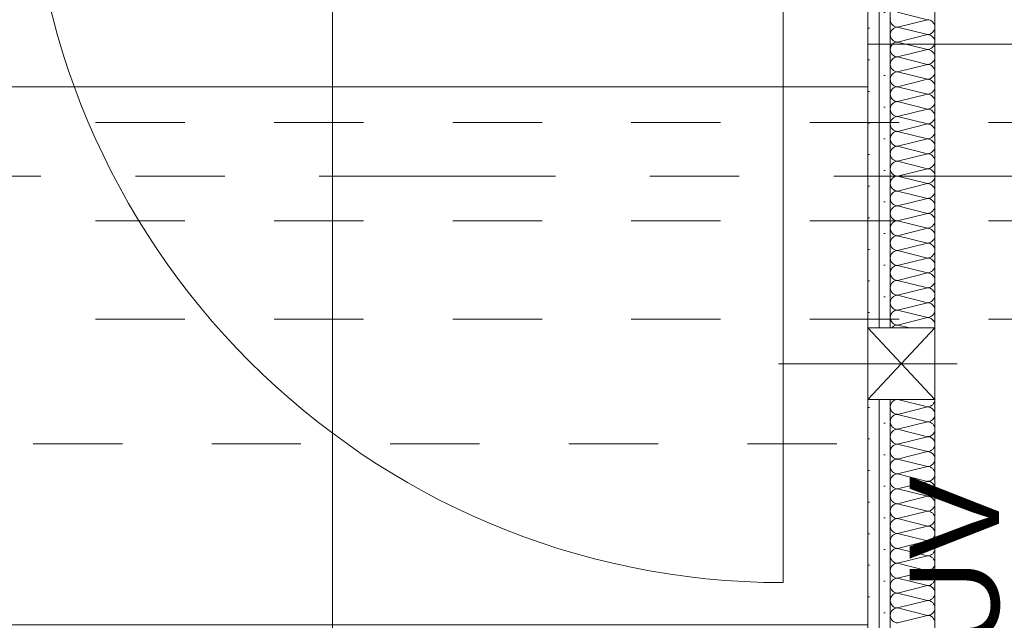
# Model space of a CAD drawing. Header units: metres. Extents: x -4 to 100, y -11 to 17.
# Tile 498 of 656: x 45.895 to 46.998, y 4.853 to 5.525. Entities that reach past the tile are written whole.
import ezdxf

# ---------------------------------------------------------------- set-up
doc = ezdxf.new("R2010")
doc.units = ezdxf.units.M
doc.header["$MEASUREMENT"] = 0
for name, pattern in [('Achse', [0.2, 0.1, -0.05, 0, -0.05]), ('Strichlinie doppelt', [0.546806, 0.264583, -0.105833, 0.070556, -0.105833]), ('Strichpunktlinie', [0.31, 0.2, -0.05, 0.01, -0.05]), ('Untersicht', [0.1, 0.075, -0.025])]:
    doc.linetypes.add(name, pattern=pattern)
for name, color, linetype in [('451 - Universal.Achsen Raster', 7, 'Continuous'), ('605 - Struktur.Wand Innen', 7, 'Continuous'), ('608 - Struktur.Träger', 7, 'Continuous'), ('Neubau_606 - Struktur.Wand Innen Ausbau', 7, 'Continuous'), ('Neubau_650 - Abdeckung.Fußboden Aufbau', 7, 'Continuous'), ('Neubau_653 - Abdeckung.TB Verkofferung', 7, 'Continuous'), ('Neubau_804 - HKLSE.Elektrik', 7, 'Continuous')]:
    doc.layers.add(name, color=color, linetype=linetype)
doc.styles.add('ERSTELLTER_STIL_2', font='txt')
pattern_1 = [(45, (0, 0), (-0.01767767, 0.01767767), [0, -0.025])]

# ---------------------------------------------------------------- blocks, each defined once
blk = doc.blocks.new('*X176')
at = {"layer": 'Neubau_606 - Struktur.Wand Innen Ausbau', "color": 7, "linetype": 'Continuous', "lineweight": 5}
for p, q in [((46.8701, 5.5266), (46.87, 5.525)), ((46.87, 5.525), (46.8701, 5.5234)), ((46.8783, 5.5333), (46.9117, 5.525)), ((46.8783, 5.5167), (46.9117, 5.525)), ((46.9117, 5.525), (46.9133, 5.5252)), ((46.9133, 5.5249), (46.9117, 5.525)), ((46.8701, 5.5234), (46.8706, 5.5218)), ((46.8706, 5.5218), (46.8714, 5.5204)), ((46.8714, 5.5204), (46.8724, 5.5191)), ((46.8724, 5.5142), (46.8714, 5.513)), ((46.8724, 5.5191), (46.8737, 5.5181)), ((46.8737, 5.5153), (46.8724, 5.5142)), ((46.8737, 5.5181), (46.8751, 5.5173)), ((46.8751, 5.516), (46.8737, 5.5153)), ((46.8751, 5.5173), (46.8767, 5.5168)), ((46.8767, 5.5165), (46.8751, 5.516)), ((46.8767, 5.5168), (46.8783, 5.5167)), ((46.8783, 5.5167), (46.8767, 5.5165)), ((46.8783, 5.5167), (46.9117, 5.5083)), ((46.9148, 5.5244), (46.9133, 5.5249)), ((46.9163, 5.5236), (46.9148, 5.5244)), ((46.9175, 5.5226), (46.9163, 5.5236)), ((46.9186, 5.5213), (46.9175, 5.5226)), ((46.9194, 5.5199), (46.9186, 5.5213)), ((46.9198, 5.5183), (46.9194, 5.5199)), ((46.9194, 5.5135), (46.9198, 5.5151)), ((46.92, 5.5167), (46.9198, 5.5183)), ((46.9198, 5.5151), (46.92, 5.5167)), ((46.8701, 5.51), (46.87, 5.5083)), ((46.87, 5.5083), (46.8701, 5.5067)), ((46.8706, 5.5115), (46.8701, 5.51)), ((46.8701, 5.5067), (46.8706, 5.5052)), ((46.8714, 5.513), (46.8706, 5.5115)), ((46.8706, 5.5052), (46.8714, 5.5037)), ((46.8714, 5.5037), (46.8724, 5.5025)), ((46.8783, 5.5), (46.9117, 5.5083)), ((46.9117, 5.5083), (46.9133, 5.5085)), ((46.9133, 5.5082), (46.9117, 5.5083)), ((46.9133, 5.5085), (46.9148, 5.509)), ((46.9148, 5.5077), (46.9133, 5.5082)), ((46.9148, 5.509), (46.9163, 5.5098)), ((46.9163, 5.5069), (46.9148, 5.5077)), ((46.9163, 5.5098), (46.9175, 5.5108)), ((46.9175, 5.5059), (46.9163, 5.5069)), ((46.9175, 5.5108), (46.9186, 5.5121)), ((46.9186, 5.5046), (46.9175, 5.5059)), ((46.9186, 5.5121), (46.9194, 5.5135)), ((46.9194, 5.5032), (46.9186, 5.5046)), ((46.9198, 5.5016), (46.9194, 5.5032)), ((46.8701, 5.4933), (46.87, 5.4917)), ((46.8706, 5.4949), (46.8701, 5.4933)), ((46.8714, 5.4963), (46.8706, 5.4949)), ((46.8724, 5.4976), (46.8714, 5.4963)), ((46.8724, 5.5025), (46.8737, 5.5014)), ((46.8737, 5.4986), (46.8724, 5.4976)), ((46.8737, 5.5014), (46.8751, 5.5006)), ((46.8751, 5.4994), (46.8737, 5.4986)), ((46.8751, 5.5006), (46.8767, 5.5002)), ((46.8767, 5.4999), (46.8751, 5.4994)), ((46.8767, 5.5002), (46.8783, 5.5)), ((46.8783, 5.5), (46.8767, 5.4999)), ((46.8783, 5.5), (46.9117, 5.4917)), ((46.9133, 5.4918), (46.9148, 5.4923)), ((46.9148, 5.4923), (46.9163, 5.4931)), ((46.9163, 5.4931), (46.9175, 5.4941)), ((46.9175, 5.4941), (46.9186, 5.4954)), ((46.9186, 5.4954), (46.9194, 5.4968)), ((46.9194, 5.4968), (46.9198, 5.4984)), ((46.92, 5.5), (46.9198, 5.5016)), ((46.9198, 5.4984), (46.92, 5.5)), ((46.87, 5.4917), (46.8701, 5.4901)), ((46.8701, 5.4901), (46.8706, 5.4885)), ((46.8706, 5.4885), (46.8714, 5.4871)), ((46.8714, 5.4871), (46.8724, 5.4858)), ((46.8724, 5.4809), (46.8714, 5.4796)), ((46.8724, 5.4858), (46.8737, 5.4848)), ((46.8737, 5.4819), (46.8724, 5.4809)), ((46.8737, 5.4848), (46.8751, 5.484)), ((46.8751, 5.4827), (46.8737, 5.4819)), ((46.8751, 5.484), (46.8767, 5.4835)), ((46.8767, 5.4832), (46.8751, 5.4827)), ((46.8767, 5.4835), (46.8783, 5.4833)), ((46.8783, 5.4833), (46.8767, 5.4832)), ((46.8783, 5.4833), (46.9117, 5.4917)), ((46.8783, 5.4833), (46.9117, 5.475)), ((46.9117, 5.4917), (46.9133, 5.4918)), ((46.9133, 5.4915), (46.9117, 5.4917)), ((46.9148, 5.491), (46.9133, 5.4915)), ((46.9163, 5.4903), (46.9148, 5.491)), ((46.9175, 5.4892), (46.9163, 5.4903)), ((46.9186, 5.488), (46.9175, 5.4892)), ((46.9194, 5.4865), (46.9186, 5.488)), ((46.9198, 5.485), (46.9194, 5.4865)), ((46.9194, 5.4802), (46.9198, 5.4817)), ((46.92, 5.4833), (46.9198, 5.485)), ((46.9198, 5.4817), (46.92, 5.4833)), ((46.8701, 5.4766), (46.87, 5.475)), ((46.87, 5.475), (46.8701, 5.4734)), ((46.8706, 5.4782), (46.8701, 5.4766)), ((46.8701, 5.4734), (46.8706, 5.4718)), ((46.8714, 5.4796), (46.8706, 5.4782)), ((46.8706, 5.4718), (46.8714, 5.4704)), ((46.8714, 5.4704), (46.8724, 5.4691)), ((46.8783, 5.4667), (46.9117, 5.475)), ((46.9117, 5.475), (46.9133, 5.4752)), ((46.9133, 5.4749), (46.9117, 5.475)), ((46.9133, 5.4752), (46.9148, 5.4756)), ((46.9148, 5.4744), (46.9133, 5.4749)), ((46.9148, 5.4756), (46.9163, 5.4764)), ((46.9163, 5.4736), (46.9148, 5.4744)), ((46.9163, 5.4764), (46.9175, 5.4775)), ((46.9175, 5.4726), (46.9163, 5.4736)), ((46.9175, 5.4775), (46.9186, 5.4787)), ((46.9186, 5.4713), (46.9175, 5.4726)), ((46.9186, 5.4787), (46.9194, 5.4802)), ((46.9194, 5.4699), (46.9186, 5.4713)), ((46.9198, 5.4683), (46.9194, 5.4699)), ((46.8701, 5.46), (46.87, 5.4583)), ((46.8706, 5.4615), (46.8701, 5.46)), ((46.8714, 5.463), (46.8706, 5.4615)), ((46.8724, 5.4642), (46.8714, 5.463)), ((46.8724, 5.4691), (46.8737, 5.4681)), ((46.8737, 5.4653), (46.8724, 5.4642)), ((46.8737, 5.4681), (46.8751, 5.4673)), ((46.8751, 5.466), (46.8737, 5.4653)), ((46.8751, 5.4673), (46.8767, 5.4668)), ((46.8767, 5.4665), (46.8751, 5.466)), ((46.8767, 5.4668), (46.8783, 5.4667)), ((46.8783, 5.4667), (46.8767, 5.4665)), ((46.8783, 5.4667), (46.9117, 5.4583)), ((46.9133, 5.4585), (46.9148, 5.459)), ((46.9148, 5.459), (46.9163, 5.4598)), ((46.9163, 5.4598), (46.9175, 5.4608)), ((46.9175, 5.4608), (46.9186, 5.4621)), ((46.9186, 5.4621), (46.9194, 5.4635)), ((46.9194, 5.4635), (46.9198, 5.4651)), ((46.92, 5.4667), (46.9198, 5.4683)), ((46.9198, 5.4651), (46.92, 5.4667)), ((46.87, 5.4583), (46.8701, 5.4567)), ((46.8701, 5.4567), (46.8706, 5.4552)), ((46.8706, 5.4552), (46.8714, 5.4537)), ((46.8714, 5.4537), (46.8724, 5.4525)), ((46.8724, 5.4525), (46.8737, 5.4514)), ((46.8737, 5.4486), (46.8724, 5.4476)), ((46.8737, 5.4514), (46.8751, 5.4506)), ((46.8751, 5.4494), (46.8737, 5.4486)), ((46.8751, 5.4506), (46.8767, 5.4502)), ((46.8767, 5.4499), (46.8751, 5.4494)), ((46.8767, 5.4502), (46.8783, 5.45)), ((46.8783, 5.45), (46.8767, 5.4499)), ((46.8783, 5.45), (46.9117, 5.4583)), ((46.8783, 5.45), (46.9117, 5.4417)), ((46.9117, 5.4583), (46.9133, 5.4585)), ((46.9133, 5.4582), (46.9117, 5.4583)), ((46.9148, 5.4577), (46.9133, 5.4582)), ((46.9163, 5.4569), (46.9148, 5.4577)), ((46.9175, 5.4559), (46.9163, 5.4569)), ((46.9186, 5.4546), (46.9175, 5.4559)), ((46.9194, 5.4532), (46.9186, 5.4546)), ((46.9198, 5.4516), (46.9194, 5.4532)), ((46.9194, 5.4468), (46.9198, 5.4484)), ((46.92, 5.45), (46.9198, 5.4516)), ((46.9198, 5.4484), (46.92, 5.45)), ((46.8701, 5.4433), (46.87, 5.4417)), ((46.87, 5.4417), (46.8701, 5.4401)), ((46.8706, 5.4449), (46.8701, 5.4433)), ((46.8701, 5.4401), (46.8706, 5.4385)), ((46.8714, 5.4463), (46.8706, 5.4449)), ((46.8706, 5.4385), (46.8714, 5.4371)), ((46.8724, 5.4476), (46.8714, 5.4463)), ((46.8714, 5.4371), (46.8724, 5.4358)), ((46.8783, 5.4333), (46.9117, 5.4417)), ((46.9117, 5.4417), (46.9133, 5.4418)), ((46.9133, 5.4415), (46.9117, 5.4417)), ((46.9133, 5.4418), (46.9148, 5.4423)), ((46.9148, 5.441), (46.9133, 5.4415)), ((46.9148, 5.4423), (46.9163, 5.4431)), ((46.9163, 5.4403), (46.9148, 5.441)), ((46.9163, 5.4431), (46.9175, 5.4441)), ((46.9175, 5.4392), (46.9163, 5.4403)), ((46.9175, 5.4441), (46.9186, 5.4454)), ((46.9186, 5.438), (46.9175, 5.4392)), ((46.9186, 5.4454), (46.9194, 5.4468)), ((46.9194, 5.4365), (46.9186, 5.438)), ((46.8701, 5.4266), (46.87, 5.425)), ((46.8706, 5.4282), (46.8701, 5.4266)), ((46.8714, 5.4296), (46.8706, 5.4282)), ((46.8724, 5.4309), (46.8714, 5.4296)), ((46.8724, 5.4358), (46.8737, 5.4348)), ((46.8737, 5.4319), (46.8724, 5.4309)), ((46.8737, 5.4348), (46.8751, 5.434)), ((46.8751, 5.4327), (46.8737, 5.4319)), ((46.8751, 5.434), (46.8767, 5.4335)), ((46.8767, 5.4332), (46.8751, 5.4327)), ((46.8767, 5.4335), (46.8783, 5.4333)), ((46.8783, 5.4333), (46.8767, 5.4332)), ((46.8783, 5.4333), (46.9117, 5.425)), ((46.9148, 5.4256), (46.9163, 5.4264)), ((46.9163, 5.4264), (46.9175, 5.4275)), ((46.9175, 5.4275), (46.9186, 5.4287)), ((46.9186, 5.4287), (46.9194, 5.4302)), ((46.9198, 5.435), (46.9194, 5.4365)), ((46.9194, 5.4302), (46.9198, 5.4317)), ((46.92, 5.4333), (46.9198, 5.435)), ((46.9198, 5.4317), (46.92, 5.4333)), ((46.87, 5.425), (46.8701, 5.4234)), ((46.8701, 5.4234), (46.8706, 5.4218)), ((46.8706, 5.4218), (46.8714, 5.4204)), ((46.8714, 5.4204), (46.8724, 5.4191)), ((46.8724, 5.4191), (46.8737, 5.4181)), ((46.8737, 5.4153), (46.8724, 5.4142)), ((46.8737, 5.4181), (46.8751, 5.4173)), ((46.8751, 5.416), (46.8737, 5.4153)), ((46.8751, 5.4173), (46.8767, 5.4168)), ((46.8767, 5.4165), (46.8751, 5.416)), ((46.8767, 5.4168), (46.8783, 5.4167)), ((46.8783, 5.4167), (46.8767, 5.4165)), ((46.8783, 5.4167), (46.9117, 5.425)), ((46.8783, 5.4167), (46.9117, 5.4083)), ((46.9117, 5.425), (46.9133, 5.4252)), ((46.9133, 5.4249), (46.9117, 5.425)), ((46.9133, 5.4252), (46.9148, 5.4256)), ((46.9148, 5.4244), (46.9133, 5.4249)), ((46.9163, 5.4236), (46.9148, 5.4244)), ((46.9175, 5.4226), (46.9163, 5.4236)), ((46.9186, 5.4213), (46.9175, 5.4226)), ((46.9194, 5.4199), (46.9186, 5.4213)), ((46.9198, 5.4183), (46.9194, 5.4199)), ((46.9194, 5.4135), (46.9198, 5.4151)), ((46.92, 5.4167), (46.9198, 5.4183)), ((46.9198, 5.4151), (46.92, 5.4167)), ((46.8701, 5.41), (46.87, 5.4083)), ((46.87, 5.4083), (46.8701, 5.4067)), ((46.8706, 5.4115), (46.8701, 5.41)), ((46.8701, 5.4067), (46.8706, 5.4052)), ((46.8714, 5.413), (46.8706, 5.4115)), ((46.8706, 5.4052), (46.8714, 5.4037)), ((46.8724, 5.4142), (46.8714, 5.413)), ((46.8714, 5.4037), (46.8724, 5.4025)), ((46.8783, 5.4), (46.9117, 5.4083)), ((46.9117, 5.4083), (46.9133, 5.4085)), ((46.9133, 5.4082), (46.9117, 5.4083)), ((46.9133, 5.4085), (46.9148, 5.409)), ((46.9148, 5.4077), (46.9133, 5.4082)), ((46.9148, 5.409), (46.9163, 5.4098)), ((46.9163, 5.4069), (46.9148, 5.4077)), ((46.9163, 5.4098), (46.9175, 5.4108)), ((46.9175, 5.4059), (46.9163, 5.4069)), ((46.9175, 5.4108), (46.9186, 5.4121)), ((46.9186, 5.4046), (46.9175, 5.4059)), ((46.9186, 5.4121), (46.9194, 5.4135)), ((46.9194, 5.4032), (46.9186, 5.4046)), ((46.8701, 5.3933), (46.87, 5.3917)), ((46.8706, 5.3949), (46.8701, 5.3933)), ((46.8714, 5.3963), (46.8706, 5.3949)), ((46.8724, 5.3976), (46.8714, 5.3963)), ((46.8724, 5.4025), (46.8737, 5.4014)), ((46.8737, 5.3986), (46.8724, 5.3976)), ((46.8737, 5.4014), (46.8751, 5.4006)), ((46.8751, 5.3994), (46.8737, 5.3986)), ((46.8751, 5.4006), (46.8767, 5.4002)), ((46.8767, 5.3999), (46.8751, 5.3994)), ((46.8767, 5.4002), (46.8783, 5.4)), ((46.8783, 5.4), (46.8767, 5.3999)), ((46.8783, 5.4), (46.9117, 5.3917)), ((46.9148, 5.3923), (46.9163, 5.3931)), ((46.9163, 5.3931), (46.9175, 5.3941)), ((46.9175, 5.3941), (46.9186, 5.3954)), ((46.9186, 5.3954), (46.9194, 5.3968)), ((46.9198, 5.4016), (46.9194, 5.4032)), ((46.9194, 5.3968), (46.9198, 5.3984)), ((46.92, 5.4), (46.9198, 5.4016)), ((46.9198, 5.3984), (46.92, 5.4)), ((46.87, 5.3917), (46.8701, 5.3901)), ((46.8701, 5.3901), (46.8706, 5.3885)), ((46.8706, 5.3885), (46.8714, 5.3871)), ((46.8714, 5.3871), (46.8724, 5.3858)), ((46.8724, 5.3858), (46.8737, 5.3848)), ((46.8737, 5.3819), (46.8724, 5.3809)), ((46.8737, 5.3848), (46.8751, 5.384)), ((46.8751, 5.3827), (46.8737, 5.3819)), ((46.8751, 5.384), (46.8767, 5.3835)), ((46.8767, 5.3832), (46.8751, 5.3827)), ((46.8767, 5.3835), (46.8783, 5.3833)), ((46.8783, 5.3833), (46.8767, 5.3832)), ((46.8783, 5.3833), (46.9117, 5.3917)), ((46.8783, 5.3833), (46.9117, 5.375)), ((46.9117, 5.3917), (46.9133, 5.3918)), ((46.9133, 5.3915), (46.9117, 5.3917)), ((46.9133, 5.3918), (46.9148, 5.3923)), ((46.9148, 5.391), (46.9133, 5.3915)), ((46.9163, 5.3903), (46.9148, 5.391)), ((46.9175, 5.3892), (46.9163, 5.3903)), ((46.9186, 5.388), (46.9175, 5.3892)), ((46.9194, 5.3865), (46.9186, 5.388)), ((46.9198, 5.385), (46.9194, 5.3865)), ((46.9194, 5.3802), (46.9198, 5.3817)), ((46.92, 5.3833), (46.9198, 5.385)), ((46.9198, 5.3817), (46.92, 5.3833)), ((46.8701, 5.3766), (46.87, 5.375)), ((46.87, 5.375), (46.8701, 5.3734)), ((46.8706, 5.3782), (46.8701, 5.3766)), ((46.8701, 5.3734), (46.8706, 5.3718)), ((46.8714, 5.3796), (46.8706, 5.3782)), ((46.8706, 5.3718), (46.8714, 5.3704)), ((46.8724, 5.3809), (46.8714, 5.3796)), ((46.8783, 5.3667), (46.9117, 5.375)), ((46.9117, 5.375), (46.9133, 5.3752)), ((46.9133, 5.3749), (46.9117, 5.375)), ((46.9133, 5.3752), (46.9148, 5.3756)), ((46.9148, 5.3744), (46.9133, 5.3749)), ((46.9148, 5.3756), (46.9163, 5.3764)), ((46.9163, 5.3736), (46.9148, 5.3744)), ((46.9163, 5.3764), (46.9175, 5.3775)), ((46.9175, 5.3726), (46.9163, 5.3736)), ((46.9175, 5.3775), (46.9186, 5.3787)), ((46.9186, 5.3713), (46.9175, 5.3726)), ((46.9186, 5.3787), (46.9194, 5.3802)), ((46.9194, 5.3699), (46.9186, 5.3713)), ((46.8701, 5.36), (46.87, 5.3583)), ((46.8706, 5.3615), (46.8701, 5.36)), ((46.8714, 5.363), (46.8706, 5.3615)), ((46.8714, 5.3704), (46.8724, 5.3691)), ((46.8724, 5.3642), (46.8714, 5.363)), ((46.8724, 5.3691), (46.8737, 5.3681)), ((46.8737, 5.3653), (46.8724, 5.3642)), ((46.8737, 5.3681), (46.8751, 5.3673)), ((46.8751, 5.366), (46.8737, 5.3653)), ((46.8751, 5.3673), (46.8767, 5.3668)), ((46.8767, 5.3665), (46.8751, 5.366)), ((46.8767, 5.3668), (46.8783, 5.3667)), ((46.8783, 5.3667), (46.8767, 5.3665)), ((46.8783, 5.3667), (46.9117, 5.3583)), ((46.9148, 5.359), (46.9163, 5.3598)), ((46.9163, 5.3598), (46.9175, 5.3608)), ((46.9175, 5.3608), (46.9186, 5.3621)), ((46.9186, 5.3621), (46.9194, 5.3635)), ((46.9198, 5.3683), (46.9194, 5.3699)), ((46.9194, 5.3635), (46.9198, 5.3651)), ((46.92, 5.3667), (46.9198, 5.3683)), ((46.9198, 5.3651), (46.92, 5.3667)), ((46.87, 5.3583), (46.8701, 5.3567)), ((46.8701, 5.3567), (46.8706, 5.3552)), ((46.8706, 5.3552), (46.8714, 5.3537)), ((46.8714, 5.3537), (46.8724, 5.3525)), ((46.8724, 5.3525), (46.8737, 5.3514)), ((46.8737, 5.3486), (46.8724, 5.3476)), ((46.8737, 5.3514), (46.8751, 5.3506)), ((46.8751, 5.3494), (46.8737, 5.3486)), ((46.8751, 5.3506), (46.8767, 5.3502)), ((46.8767, 5.3499), (46.8751, 5.3494)), ((46.8767, 5.3502), (46.8783, 5.35)), ((46.8783, 5.35), (46.8767, 5.3499)), ((46.8783, 5.35), (46.9117, 5.3583)), ((46.8783, 5.35), (46.9117, 5.3417)), ((46.9117, 5.3583), (46.9133, 5.3585)), ((46.9133, 5.3582), (46.9117, 5.3583)), ((46.9133, 5.3585), (46.9148, 5.359)), ((46.9148, 5.3577), (46.9133, 5.3582)), ((46.9163, 5.3569), (46.9148, 5.3577)), ((46.9175, 5.3559), (46.9163, 5.3569)), ((46.9186, 5.3546), (46.9175, 5.3559)), ((46.9194, 5.3532), (46.9186, 5.3546)), ((46.9198, 5.3516), (46.9194, 5.3532)), ((46.92, 5.35), (46.9198, 5.3516)), ((46.9198, 5.3484), (46.92, 5.35)), ((46.8701, 5.3433), (46.87, 5.3417)), ((46.87, 5.3417), (46.8701, 5.3401)), ((46.8706, 5.3449), (46.8701, 5.3433)), ((46.8701, 5.3401), (46.8706, 5.3385)), ((46.8714, 5.3463), (46.8706, 5.3449)), ((46.8706, 5.3385), (46.8714, 5.3371)), ((46.8724, 5.3476), (46.8714, 5.3463)), ((46.8783, 5.3333), (46.9117, 5.3417)), ((46.9117, 5.3417), (46.9133, 5.3418)), ((46.9133, 5.3415), (46.9117, 5.3417)), ((46.9133, 5.3418), (46.9148, 5.3423)), ((46.9148, 5.341), (46.9133, 5.3415)), ((46.9148, 5.3423), (46.9163, 5.3431)), ((46.9163, 5.3403), (46.9148, 5.341)), ((46.9163, 5.3431), (46.9175, 5.3441)), ((46.9175, 5.3392), (46.9163, 5.3403)), ((46.9175, 5.3441), (46.9186, 5.3454)), ((46.9186, 5.338), (46.9175, 5.3392)), ((46.9186, 5.3454), (46.9194, 5.3468)), ((46.9194, 5.3365), (46.9186, 5.338)), ((46.9194, 5.3468), (46.9198, 5.3484)), ((46.8701, 5.3266), (46.87, 5.325)), ((46.8706, 5.3282), (46.8701, 5.3266)), ((46.8714, 5.3296), (46.8706, 5.3282)), ((46.8714, 5.3371), (46.8724, 5.3358)), ((46.8724, 5.3309), (46.8714, 5.3296)), ((46.8724, 5.3358), (46.8737, 5.3348)), ((46.8737, 5.3319), (46.8724, 5.3309)), ((46.8737, 5.3348), (46.8751, 5.334)), ((46.8751, 5.3327), (46.8737, 5.3319)), ((46.8751, 5.334), (46.8767, 5.3335)), ((46.8767, 5.3332), (46.8751, 5.3327)), ((46.8767, 5.3335), (46.8783, 5.3333)), ((46.8783, 5.3333), (46.8767, 5.3332)), ((46.8783, 5.3333), (46.9117, 5.325)), ((46.9163, 5.3264), (46.9175, 5.3275)), ((46.9175, 5.3275), (46.9186, 5.3287)), ((46.9186, 5.3287), (46.9194, 5.3302)), ((46.9198, 5.335), (46.9194, 5.3365)), ((46.9194, 5.3302), (46.9198, 5.3317)), ((46.92, 5.3333), (46.9198, 5.335)), ((46.9198, 5.3317), (46.92, 5.3333)), ((46.87, 5.325), (46.8701, 5.3234)), ((46.8701, 5.3234), (46.8706, 5.3218)), ((46.8706, 5.3218), (46.8714, 5.3204)), ((46.8714, 5.3204), (46.8724, 5.3191)), ((46.8724, 5.3191), (46.8737, 5.3181)), ((46.8737, 5.3181), (46.8751, 5.3173)), ((46.8751, 5.316), (46.8737, 5.3153)), ((46.8751, 5.3173), (46.8767, 5.3168)), ((46.8767, 5.3165), (46.8751, 5.316)), ((46.8767, 5.3168), (46.8783, 5.3167)), ((46.8783, 5.3167), (46.8767, 5.3165)), ((46.8783, 5.3167), (46.9117, 5.325)), ((46.8783, 5.3167), (46.9117, 5.3083)), ((46.9117, 5.325), (46.9133, 5.3252)), ((46.9133, 5.3249), (46.9117, 5.325)), ((46.9133, 5.3252), (46.9148, 5.3256)), ((46.9148, 5.3244), (46.9133, 5.3249)), ((46.9148, 5.3256), (46.9163, 5.3264)), ((46.9163, 5.3236), (46.9148, 5.3244)), ((46.9175, 5.3226), (46.9163, 5.3236)), ((46.9186, 5.3213), (46.9175, 5.3226)), ((46.9194, 5.3199), (46.9186, 5.3213)), ((46.9198, 5.3183), (46.9194, 5.3199)), ((46.92, 5.3167), (46.9198, 5.3183)), ((46.9198, 5.3151), (46.92, 5.3167)), ((46.8701, 5.31), (46.87, 5.3083)), ((46.87, 5.3083), (46.8701, 5.3067)), ((46.8706, 5.3115), (46.8701, 5.31)), ((46.8701, 5.3067), (46.8706, 5.3052)), ((46.8714, 5.313), (46.8706, 5.3115)), ((46.8706, 5.3052), (46.8714, 5.3037)), ((46.8724, 5.3142), (46.8714, 5.313)), ((46.8737, 5.3153), (46.8724, 5.3142)), ((46.8783, 5.3), (46.9117, 5.3083)), ((46.9117, 5.3083), (46.9133, 5.3085)), ((46.9133, 5.3082), (46.9117, 5.3083)), ((46.9133, 5.3085), (46.9148, 5.309)), ((46.9148, 5.3077), (46.9133, 5.3082)), ((46.9148, 5.309), (46.9163, 5.3098)), ((46.9163, 5.3069), (46.9148, 5.3077)), ((46.9163, 5.3098), (46.9175, 5.3108)), ((46.9175, 5.3059), (46.9163, 5.3069)), ((46.9175, 5.3108), (46.9186, 5.3121)), ((46.9186, 5.3046), (46.9175, 5.3059)), ((46.9186, 5.3121), (46.9194, 5.3135)), ((46.9194, 5.3032), (46.9186, 5.3046)), ((46.9194, 5.3135), (46.9198, 5.3151)), ((46.8706, 5.2949), (46.8701, 5.2933)), ((46.8714, 5.2963), (46.8706, 5.2949)), ((46.8714, 5.3037), (46.8724, 5.3025)), ((46.8724, 5.2976), (46.8714, 5.2963)), ((46.8724, 5.3025), (46.8737, 5.3014)), ((46.8737, 5.2986), (46.8724, 5.2976)), ((46.8737, 5.3014), (46.8751, 5.3006)), ((46.8751, 5.2994), (46.8737, 5.2986)), ((46.8751, 5.3006), (46.8767, 5.3002)), ((46.8767, 5.2999), (46.8751, 5.2994)), ((46.8767, 5.3002), (46.8783, 5.3)), ((46.8783, 5.3), (46.8767, 5.2999)), ((46.8783, 5.3), (46.9117, 5.2917)), ((46.9163, 5.2931), (46.9175, 5.2941)), ((46.9175, 5.2941), (46.9186, 5.2954)), ((46.9186, 5.2954), (46.9194, 5.2968)), ((46.9198, 5.3016), (46.9194, 5.3032)), ((46.9194, 5.2968), (46.9198, 5.2984)), ((46.92, 5.3), (46.9198, 5.3016)), ((46.9198, 5.2984), (46.92, 5.3)), ((46.8701, 5.2933), (46.87, 5.2917)), ((46.87, 5.2917), (46.8701, 5.2901)), ((46.8701, 5.2901), (46.8706, 5.2885)), ((46.8706, 5.2885), (46.8714, 5.2871)), ((46.8714, 5.2871), (46.8724, 5.2858)), ((46.8724, 5.2858), (46.8737, 5.2848)), ((46.8737, 5.2848), (46.8751, 5.284)), ((46.8751, 5.2827), (46.8737, 5.2819)), ((46.8751, 5.284), (46.8767, 5.2835)), ((46.8767, 5.2832), (46.8751, 5.2827)), ((46.8767, 5.2835), (46.8783, 5.2833)), ((46.8783, 5.2833), (46.8767, 5.2832)), ((46.8783, 5.2833), (46.9117, 5.2917)), ((46.8783, 5.2833), (46.9117, 5.275)), ((46.9117, 5.2917), (46.9133, 5.2918)), ((46.9133, 5.2915), (46.9117, 5.2917)), ((46.9133, 5.2918), (46.9148, 5.2923)), ((46.9148, 5.291), (46.9133, 5.2915)), ((46.9148, 5.2923), (46.9163, 5.2931)), ((46.9163, 5.2903), (46.9148, 5.291)), ((46.9175, 5.2892), (46.9163, 5.2903)), ((46.9186, 5.288), (46.9175, 5.2892)), ((46.9194, 5.2865), (46.9186, 5.288)), ((46.9198, 5.285), (46.9194, 5.2865)), ((46.92, 5.2833), (46.9198, 5.285)), ((46.9198, 5.2817), (46.92, 5.2833)), ((46.8701, 5.2766), (46.87, 5.275)), ((46.87, 5.275), (46.8701, 5.2734)), ((46.8706, 5.2782), (46.8701, 5.2766)), ((46.8701, 5.2734), (46.8706, 5.2718)), ((46.8714, 5.2796), (46.8706, 5.2782)), ((46.8706, 5.2718), (46.8714, 5.2704)), ((46.8724, 5.2809), (46.8714, 5.2796)), ((46.8737, 5.2819), (46.8724, 5.2809)), ((46.8783, 5.2667), (46.9117, 5.275)), ((46.9117, 5.275), (46.9133, 5.2752)), ((46.9133, 5.2749), (46.9117, 5.275)), ((46.9133, 5.2752), (46.9148, 5.2756)), ((46.9148, 5.2744), (46.9133, 5.2749)), ((46.9148, 5.2756), (46.9163, 5.2764)), ((46.9163, 5.2736), (46.9148, 5.2744)), ((46.9163, 5.2764), (46.9175, 5.2775)), ((46.9175, 5.2726), (46.9163, 5.2736)), ((46.9175, 5.2775), (46.9186, 5.2787)), ((46.9186, 5.2713), (46.9175, 5.2726)), ((46.9186, 5.2787), (46.9194, 5.2802)), ((46.9194, 5.2699), (46.9186, 5.2713)), ((46.9194, 5.2802), (46.9198, 5.2817)), ((46.8706, 5.2615), (46.8701, 5.26)), ((46.8714, 5.263), (46.8706, 5.2615)), ((46.8714, 5.2704), (46.8724, 5.2691)), ((46.8724, 5.2642), (46.8714, 5.263)), ((46.8724, 5.2691), (46.8737, 5.2681)), ((46.8737, 5.2653), (46.8724, 5.2642)), ((46.8737, 5.2681), (46.8751, 5.2673)), ((46.8751, 5.266), (46.8737, 5.2653)), ((46.8751, 5.2673), (46.8767, 5.2668)), ((46.8767, 5.2665), (46.8751, 5.266)), ((46.8767, 5.2668), (46.8783, 5.2667)), ((46.8783, 5.2667), (46.8767, 5.2665)), ((46.8783, 5.2667), (46.9117, 5.2583)), ((46.9163, 5.2598), (46.9175, 5.2608)), ((46.9175, 5.2608), (46.9186, 5.2621)), ((46.9186, 5.2621), (46.9194, 5.2635)), ((46.9198, 5.2683), (46.9194, 5.2699)), ((46.9194, 5.2635), (46.9198, 5.2651)), ((46.92, 5.2667), (46.9198, 5.2683)), ((46.9198, 5.2651), (46.92, 5.2667)), ((46.8701, 5.26), (46.87, 5.2583)), ((46.87, 5.2583), (46.8701, 5.2567)), ((46.8701, 5.2567), (46.8706, 5.2552)), ((46.8706, 5.2552), (46.8714, 5.2537)), ((46.8714, 5.2537), (46.8724, 5.2525)), ((46.8724, 5.2525), (46.8737, 5.2514)), ((46.8737, 5.2514), (46.8751, 5.2506)), ((46.8751, 5.2494), (46.8737, 5.2486)), ((46.8751, 5.2506), (46.8767, 5.2502)), ((46.8767, 5.2499), (46.8751, 5.2494)), ((46.8767, 5.2502), (46.8783, 5.25)), ((46.8783, 5.25), (46.8767, 5.2499)), ((46.8783, 5.25), (46.9117, 5.2583)), ((46.8783, 5.25), (46.9117, 5.2417)), ((46.9117, 5.2583), (46.9133, 5.2585)), ((46.9133, 5.2582), (46.9117, 5.2583)), ((46.9133, 5.2585), (46.9148, 5.259)), ((46.9148, 5.2577), (46.9133, 5.2582)), ((46.9148, 5.259), (46.9163, 5.2598)), ((46.9163, 5.2569), (46.9148, 5.2577)), ((46.9175, 5.2559), (46.9163, 5.2569)), ((46.9186, 5.2546), (46.9175, 5.2559)), ((46.9194, 5.2532), (46.9186, 5.2546)), ((46.9198, 5.2516), (46.9194, 5.2532)), ((46.92, 5.25), (46.9198, 5.2516)), ((46.9198, 5.2484), (46.92, 5.25)), ((46.8701, 5.2433), (46.87, 5.2417)), ((46.87, 5.2417), (46.8701, 5.2401)), ((46.8706, 5.2449), (46.8701, 5.2433)), ((46.8701, 5.2401), (46.8706, 5.2385)), ((46.8714, 5.2463), (46.8706, 5.2449)), ((46.8706, 5.2385), (46.8714, 5.2371)), ((46.8724, 5.2476), (46.8714, 5.2463)), ((46.8737, 5.2486), (46.8724, 5.2476)), ((46.8783, 5.2333), (46.9117, 5.2417)), ((46.9117, 5.2417), (46.9133, 5.2418)), ((46.9133, 5.2415), (46.9117, 5.2417)), ((46.9133, 5.2418), (46.9148, 5.2423)), ((46.9148, 5.241), (46.9133, 5.2415)), ((46.9148, 5.2423), (46.9163, 5.2431)), ((46.9163, 5.2403), (46.9148, 5.241)), ((46.9163, 5.2431), (46.9175, 5.2441)), ((46.9175, 5.2392), (46.9163, 5.2403)), ((46.9175, 5.2441), (46.9186, 5.2454)), ((46.9186, 5.238), (46.9175, 5.2392)), ((46.9186, 5.2454), (46.9194, 5.2468)), ((46.9194, 5.2468), (46.9198, 5.2484)), ((46.8706, 5.2282), (46.8701, 5.2266)), ((46.8714, 5.2296), (46.8706, 5.2282)), ((46.8714, 5.2371), (46.8724, 5.2358)), ((46.8724, 5.2309), (46.8714, 5.2296)), ((46.8724, 5.2358), (46.8737, 5.2348)), ((46.8737, 5.2319), (46.8724, 5.2309)), ((46.8737, 5.2348), (46.8751, 5.234)), ((46.8751, 5.2327), (46.8737, 5.2319)), ((46.8751, 5.234), (46.8767, 5.2335)), ((46.8767, 5.2332), (46.8751, 5.2327)), ((46.8767, 5.2335), (46.8783, 5.2333)), ((46.8783, 5.2333), (46.8767, 5.2332)), ((46.8783, 5.2333), (46.9117, 5.225)), ((46.9163, 5.2264), (46.9175, 5.2275)), ((46.9175, 5.2275), (46.9186, 5.2287)), ((46.9194, 5.2365), (46.9186, 5.238)), ((46.9186, 5.2287), (46.9194, 5.2302)), ((46.9198, 5.235), (46.9194, 5.2365)), ((46.9194, 5.2302), (46.9198, 5.2317)), ((46.92, 5.2333), (46.9198, 5.235)), ((46.9198, 5.2317), (46.92, 5.2333)), ((46.8701, 5.2266), (46.87, 5.225)), ((46.87, 5.225), (46.8701, 5.2234)), ((46.8701, 5.2234), (46.8706, 5.2218)), ((46.8706, 5.2218), (46.8714, 5.2204)), ((46.8714, 5.2204), (46.8724, 5.2191)), ((46.8724, 5.2191), (46.8737, 5.2181)), ((46.8737, 5.2181), (46.8751, 5.2173)), ((46.8751, 5.2173), (46.8767, 5.2168)), ((46.8767, 5.2165), (46.8751, 5.216)), ((46.8767, 5.2168), (46.8783, 5.2167)), ((46.8783, 5.2167), (46.8767, 5.2165)), ((46.8783, 5.2167), (46.9117, 5.225)), ((46.8783, 5.2167), (46.9117, 5.2083)), ((46.9117, 5.225), (46.9133, 5.2252)), ((46.9133, 5.2249), (46.9117, 5.225)), ((46.9133, 5.2252), (46.9148, 5.2256)), ((46.9148, 5.2244), (46.9133, 5.2249)), ((46.9148, 5.2256), (46.9163, 5.2264)), ((46.9163, 5.2236), (46.9148, 5.2244)), ((46.9175, 5.2226), (46.9163, 5.2236)), ((46.9186, 5.2213), (46.9175, 5.2226)), ((46.9194, 5.2199), (46.9186, 5.2213)), ((46.9198, 5.2183), (46.9194, 5.2199)), ((46.92, 5.2167), (46.9198, 5.2183)), ((46.9198, 5.2151), (46.92, 5.2167)), ((46.8701, 5.21), (46.87, 5.2083)), ((46.87, 5.2083), (46.8701, 5.2067)), ((46.8706, 5.2115), (46.8701, 5.21)), ((46.8701, 5.2067), (46.8706, 5.2052)), ((46.8714, 5.213), (46.8706, 5.2115)), ((46.8706, 5.2052), (46.8714, 5.2037)), ((46.8724, 5.2142), (46.8714, 5.213)), ((46.8737, 5.2153), (46.8724, 5.2142)), ((46.8751, 5.216), (46.8737, 5.2153)), ((46.8783, 5.2), (46.9117, 5.2083)), ((46.9117, 5.2083), (46.9133, 5.2085)), ((46.9133, 5.2082), (46.9117, 5.2083)), ((46.9133, 5.2085), (46.9148, 5.209)), ((46.9148, 5.2077), (46.9133, 5.2082)), ((46.9148, 5.209), (46.9163, 5.2098)), ((46.9163, 5.2069), (46.9148, 5.2077)), ((46.9163, 5.2098), (46.9175, 5.2108)), ((46.9175, 5.2059), (46.9163, 5.2069)), ((46.9175, 5.2108), (46.9186, 5.2121)), ((46.9186, 5.2046), (46.9175, 5.2059)), ((46.9186, 5.2121), (46.9194, 5.2135)), ((46.9194, 5.2135), (46.9198, 5.2151)), ((46.8706, 5.1949), (46.8701, 5.1933)), ((46.8714, 5.1963), (46.8706, 5.1949)), ((46.8714, 5.2037), (46.8724, 5.2025)), ((46.8724, 5.1976), (46.8714, 5.1963)), ((46.8724, 5.2025), (46.8737, 5.2014)), ((46.8737, 5.1986), (46.8724, 5.1976)), ((46.8737, 5.2014), (46.8751, 5.2006)), ((46.8751, 5.1994), (46.8737, 5.1986)), ((46.8751, 5.2006), (46.8767, 5.2002)), ((46.8767, 5.1999), (46.8751, 5.1994)), ((46.8767, 5.2002), (46.8783, 5.2)), ((46.8783, 5.2), (46.8767, 5.1999)), ((46.8783, 5.2), (46.9117, 5.1917)), ((46.9163, 5.1931), (46.9175, 5.1941)), ((46.9175, 5.1941), (46.9186, 5.1954)), ((46.9194, 5.2032), (46.9186, 5.2046)), ((46.9186, 5.1954), (46.9194, 5.1968)), ((46.9198, 5.2016), (46.9194, 5.2032)), ((46.9194, 5.1968), (46.9198, 5.1984)), ((46.92, 5.2), (46.9198, 5.2016)), ((46.9198, 5.1984), (46.92, 5.2)), ((46.8701, 5.1933), (46.87, 5.1917)), ((46.87, 5.1917), (46.8701, 5.1901)), ((46.8701, 5.1901), (46.8706, 5.1885)), ((46.8706, 5.1885), (46.8714, 5.1871)), ((46.8714, 5.1871), (46.8724, 5.1858)), ((46.8724, 5.1858), (46.8737, 5.1848)), ((46.8737, 5.1848), (46.8751, 5.184)), ((46.8751, 5.184), (46.8767, 5.1835)), ((46.8767, 5.1832), (46.8751, 5.1827)), ((46.8767, 5.1835), (46.8783, 5.1833)), ((46.8783, 5.1833), (46.8767, 5.1832)), ((46.8783, 5.1833), (46.9117, 5.1917)), ((46.8783, 5.1833), (46.8918, 5.18)), ((46.9117, 5.1917), (46.9133, 5.1918)), ((46.9133, 5.1915), (46.9117, 5.1917)), ((46.9133, 5.1918), (46.9148, 5.1923)), ((46.9148, 5.191), (46.9133, 5.1915)), ((46.9148, 5.1923), (46.9163, 5.1931)), ((46.9163, 5.1903), (46.9148, 5.191)), ((46.9175, 5.1892), (46.9163, 5.1903)), ((46.9186, 5.188), (46.9175, 5.1892)), ((46.9194, 5.1865), (46.9186, 5.188)), ((46.9198, 5.185), (46.9194, 5.1865)), ((46.92, 5.1833), (46.9198, 5.185)), ((46.9198, 5.1817), (46.92, 5.1833)), ((46.8724, 5.1809), (46.8717, 5.18)), ((46.8737, 5.1819), (46.8724, 5.1809)), ((46.8751, 5.1827), (46.8737, 5.1819)), ((46.9193, 5.18), (46.9194, 5.1802)), ((46.9194, 5.1802), (46.9198, 5.1817))]:
    blk.add_line(p, q, dxfattribs=at)
blk = doc.blocks.new('*X177')
at = {"layer": 'Neubau_606 - Struktur.Wand Innen Ausbau', "color": 7, "linetype": 'Continuous', "lineweight": 5}
for p, q in [((46.8784, 5.1), (46.9117, 5.0917)), ((46.8783, 5.0833), (46.9117, 5.0917)), ((46.8783, 5.0833), (46.9117, 5.075)), ((46.8783, 5.0667), (46.9117, 5.075)), ((46.8783, 5.0667), (46.9117, 5.0583)), ((46.8783, 5.05), (46.9117, 5.0583)), ((46.8783, 5.05), (46.9117, 5.0417)), ((46.8783, 5.0333), (46.9117, 5.0417)), ((46.8783, 5.0333), (46.9117, 5.025)), ((46.8783, 5.0167), (46.9117, 5.025)), ((46.8783, 5.0167), (46.9117, 5.0083)), ((46.8783, 5), (46.9117, 5.0083)), ((46.8783, 5), (46.9117, 4.9917)), ((46.8783, 4.9833), (46.9117, 4.9917)), ((46.8783, 4.9833), (46.9117, 4.975)), ((46.8783, 4.9667), (46.9117, 4.975)), ((46.8783, 4.9667), (46.9117, 4.9583)), ((46.8783, 4.95), (46.9117, 4.9583)), ((46.8783, 4.95), (46.9117, 4.9417)), ((46.8783, 4.9333), (46.9117, 4.9417)), ((46.8783, 4.9333), (46.9117, 4.925)), ((46.8783, 4.9167), (46.9117, 4.925)), ((46.8783, 4.9167), (46.9117, 4.9083)), ((46.8783, 4.9), (46.9117, 4.9083)), ((46.8783, 4.9), (46.9117, 4.8917)), ((46.8783, 4.8833), (46.9117, 4.8917)), ((46.8783, 4.8833), (46.9117, 4.875)), ((46.8783, 4.8667), (46.9117, 4.875)), ((46.8783, 4.8667), (46.9117, 4.8583)), ((46.8783, 4.85), (46.9117, 4.8583))]:
    blk.add_line(p, q, dxfattribs=at)
for centre, start, end in [((46.8783, 5.0917), 95.0334, 180), ((46.9117, 5.1), 270, 359.779), ((46.8783, 5.0917), 180, 270), ((46.9117, 5.0833), 0, 90), ((46.8783, 5.075), 90, 180), ((46.8783, 5.075), 180, 270), ((46.9117, 5.0833), 270, 0), ((46.9117, 5.0667), 0, 90), ((46.8783, 5.0583), 90, 180), ((46.9117, 5.0667), 270, 0), ((46.8783, 5.0583), 180, 270), ((46.9117, 5.05), 0, 90), ((46.8783, 5.0417), 90, 180), ((46.8783, 5.0417), 180, 270), ((46.9117, 5.05), 270, 0), ((46.9117, 5.0333), 0, 90), ((46.8783, 5.025), 90, 180), ((46.9117, 5.0333), 270, 0), ((46.8783, 5.025), 180, 270), ((46.9117, 5.0167), 0, 90), ((46.8783, 5.0083), 90, 180), ((46.8783, 5.0083), 180, 270), ((46.9117, 5.0167), 270, 0), ((46.9117, 5), 0, 90), ((46.8783, 4.9917), 90, 180), ((46.9117, 5), 270, 0), ((46.8783, 4.9917), 180, 270), ((46.9117, 4.9833), 0, 90), ((46.8783, 4.975), 90, 180), ((46.8783, 4.975), 180, 270), ((46.9117, 4.9833), 270, 0), ((46.9117, 4.9667), 0, 90), ((46.8783, 4.9583), 90, 180), ((46.9117, 4.9667), 270, 0), ((46.8783, 4.9583), 180, 270), ((46.9117, 4.95), 0, 90), ((46.8783, 4.9417), 90, 180), ((46.8783, 4.9417), 180, 270), ((46.9117, 4.95), 270, 0), ((46.9117, 4.9333), 0, 90), ((46.8783, 4.925), 90, 180), ((46.9117, 4.9333), 270, 0), ((46.8783, 4.925), 180, 270), ((46.9117, 4.9167), 0, 90), ((46.8783, 4.9083), 90, 180), ((46.8783, 4.9083), 180, 270), ((46.9117, 4.9167), 270, 0), ((46.9117, 4.9), 0, 90), ((46.8783, 4.8917), 90, 180), ((46.9117, 4.9), 270, 0), ((46.8783, 4.8917), 180, 270), ((46.9117, 4.8833), 0, 90), ((46.8783, 4.875), 90, 180), ((46.8783, 4.875), 180, 270), ((46.9117, 4.8833), 270, 0), ((46.9117, 4.8667), 0, 90), ((46.8783, 4.8583), 90, 180), ((46.9117, 4.8667), 270, 0), ((46.8783, 4.8583), 180, 270), ((46.9117, 4.85), 0, 90)]:
    blk.add_arc(centre, 0.00833, start, end, dxfattribs=at)

msp = doc.modelspace()

# ---------------------------------------------------------------- hatches: boundary and pattern name
at = {"layer": 'Neubau_606 - Struktur.Wand Innen Ausbau', "linetype": 'Continuous', "lineweight": 0, "true_color": 0x000000}
h = msp.add_hatch(dxfattribs=at)
h.set_pattern_fill('Gips_0001', color=18, style=0, pattern_type=2)
h.set_pattern_definition(pattern_1)
h.paths.add_polyline_path([(46.845, 5.76), (46.845, 5.18), (46.8575, 5.18), (46.8575, 5.76)])
h = msp.add_hatch(dxfattribs=at)
h.set_pattern_fill('Gips_0001', color=18, style=0, pattern_type=2)
h.set_pattern_definition(pattern_1)
h.paths.add_polyline_path([(46.87, 5.76), (46.8575, 5.76), (46.8575, 5.18), (46.87, 5.18)])
h = msp.add_hatch(dxfattribs=at)
h.set_pattern_fill('Gips_0001', color=18, style=0, pattern_type=2)
h.set_pattern_definition(pattern_1)
h.paths.add_polyline_path([(46.845, 5.1), (46.845, 3.895), (46.8575, 3.895), (46.8575, 5.1)])
h = msp.add_hatch(dxfattribs=at)
h.set_pattern_fill('Gips_0001', color=18, style=0, pattern_type=2)
h.set_pattern_definition(pattern_1)
h.paths.add_polyline_path([(46.87, 5.1), (46.8575, 5.1), (46.8575, 3.895), (46.87, 3.895)])
at = {"layer": 'Neubau_650 - Abdeckung.Fußboden Aufbau', "linetype": 'Continuous', "lineweight": 13, "true_color": 0xafafaf}
h = msp.add_hatch(dxfattribs=at)
h.set_pattern_fill('Raster_60x60_Fuge_2mm_0001', color=253, style=0, pattern_type=2)
h.set_pattern_definition([(0, (46.245, 4.8475), (0, 0.602), []), (90, (46.245, 4.8475), (-0.602, 0), [])])
h.paths.add_polyline_path([(44.71, 3.895), (45.86, 3.895), (45.86, 3.72), (46.745, 3.72), (46.745, 3.895), (46.845, 3.895), (46.845, 5.76), (44.71, 5.76)])

# ---------------------------------------------------------------- linework, layer by layer
at = {"layer": '451 - Universal.Achsen Raster', "color": 160, "linetype": 'Strichlinie doppelt', "lineweight": 9, "true_color": 0x3232ff}
msp.add_line((64.935, 5.35), (-3.175, 5.35), dxfattribs=at)
at = {"layer": '605 - Struktur.Wand Innen', "color": 1, "linetype": 'Continuous', "lineweight": 13}
msp.add_line((46.75, 5.74), (46.75, 4.895), dxfattribs=at)
at = {"layer": '605 - Struktur.Wand Innen', "color": 1, "linetype": 'Continuous', "lineweight": 9}
msp.add_arc((46.75, 5.74), 0.845, 180, 270, dxfattribs=at)
at = {"layer": '608 - Struktur.Träger', "color": 7, "linetype": 'Untersicht', "lineweight": 13}
for p, q in [((0.38, 5.41), (61.88, 5.41)), ((0.38, 5.19), (61.88, 5.19))]:
    msp.add_line(p, q, dxfattribs=at)
at = {"layer": '608 - Struktur.Träger', "color": 7, "linetype": 'Achse', "lineweight": 9}
msp.add_line((0.38, 5.3), (61.88, 5.3), dxfattribs=at)
at = {"layer": 'Neubau_606 - Struktur.Wand Innen Ausbau', "color": 1, "linetype": 'Continuous', "lineweight": 5}
for p, q in [((46.8575, 5.76), (46.8575, 5.18)), ((46.87, 5.76), (46.87, 5.18)), ((46.8575, 5.1), (46.8575, 3.895)), ((46.87, 5.1), (46.87, 3.895))]:
    msp.add_line(p, q, dxfattribs=at)
at = {"layer": 'Neubau_606 - Struktur.Wand Innen Ausbau', "color": 1, "linetype": 'Continuous', "lineweight": 9}
for p, q in [((46.845, 5.1), (46.92, 5.18)), ((46.845, 5.18), (46.92, 5.1))]:
    msp.add_line(p, q, dxfattribs=at)
at = {"layer": 'Neubau_606 - Struktur.Wand Innen Ausbau', "color": 1, "linetype": 'Strichpunktlinie', "lineweight": 5}
msp.add_line((46.745, 5.14), (47.02, 5.14), dxfattribs=at)
msp.add_line((46.745, 5.14), (47.02, 5.14), dxfattribs=at)
at = {"layer": 'Neubau_606 - Struktur.Wand Innen Ausbau', "color": 1, "linetype": 'Continuous', "lineweight": 5, "flags": 128}
for points in [[(46.845, 5.76), (46.845, 5.18)], [(46.92, 5.18), (46.92, 5.76)], [(46.845, 5.1), (46.845, 3.895)], [(46.92, 3.895), (46.92, 5.1)]]:
    msp.add_lwpolyline(points, dxfattribs=at)
at = {"layer": 'Neubau_606 - Struktur.Wand Innen Ausbau', "color": 1, "linetype": 'Continuous', "lineweight": 9, "flags": 128}
for points in [[(46.845, 5.18), (46.845, 5.1)], [(46.8575, 5.18), (46.845, 5.18)], [(46.87, 5.18), (46.8575, 5.18)], [(46.92, 5.18), (46.87, 5.18)], [(46.92, 5.1), (46.92, 5.18)], [(46.845, 5.1), (46.8575, 5.1)], [(46.8575, 5.1), (46.87, 5.1)], [(46.87, 5.1), (46.92, 5.1)]]:
    msp.add_lwpolyline(points, dxfattribs=at)
at = {"layer": 'Neubau_650 - Abdeckung.Fußboden Aufbau', "color": 1, "linetype": 'Continuous', "lineweight": 13, "flags": 128}
msp.add_lwpolyline([(46.745, 3.72), (46.745, 3.895), (46.845, 3.895), (46.845, 5.76), (44.71, 5.76), (44.71, 3.895)], dxfattribs=at)
at = {"layer": 'Neubau_653 - Abdeckung.TB Verkofferung', "color": 1, "linetype": 'Untersicht', "lineweight": 9}
for p, q in [((46.845, 5.0505), (46.845, 5.76)), ((44.71, 5.0505), (46.845, 5.0505))]:
    msp.add_line(p, q, dxfattribs=at)
at = {"layer": 'Neubau_804 - HKLSE.Elektrik', "color": 1, "linetype": 'Continuous', "lineweight": 9}
for p, q in [((47.05, 5.4975), (46.845, 5.4975)), ((46.845, 5.4975), (46.845, 4.1975))]:
    msp.add_line(p, q, dxfattribs=at)
at = {"layer": 'Neubau_804 - HKLSE.Elektrik', "color": 1, "linetype": 'Untersicht', "lineweight": 9, "flags": 128}
for points in [[(46.845, 5.4975), (47.05, 5.4975)], [(46.845, 5.4975), (46.845, 4.1975)]]:
    msp.add_lwpolyline(points, dxfattribs=at)

# ---------------------------------------------------------------- block references
at = {"layer": 'Neubau_606 - Struktur.Wand Innen Ausbau', "color": 1, "lineweight": 13}
for name in ['*X176', '*X177']:
    msp.add_blockref(name, (0, 0), dxfattribs=at)

# ---------------------------------------------------------------- texts
at = {"layer": 'Neubau_804 - HKLSE.Elektrik', "color": 1, "linetype": 'Continuous', "lineweight": 13, "insert": (46.9426, 4.8475), "char_height": 0.1, "attachment_point": 5, "rotation": 90, "style": 'ERSTELLTER_STIL_2'}
msp.add_mtext('\\A1;{\\pqc;\\fArial|b0|i0|c0|p38;E-UV}', dxfattribs=at)

doc.saveas('drawing.dxf')
